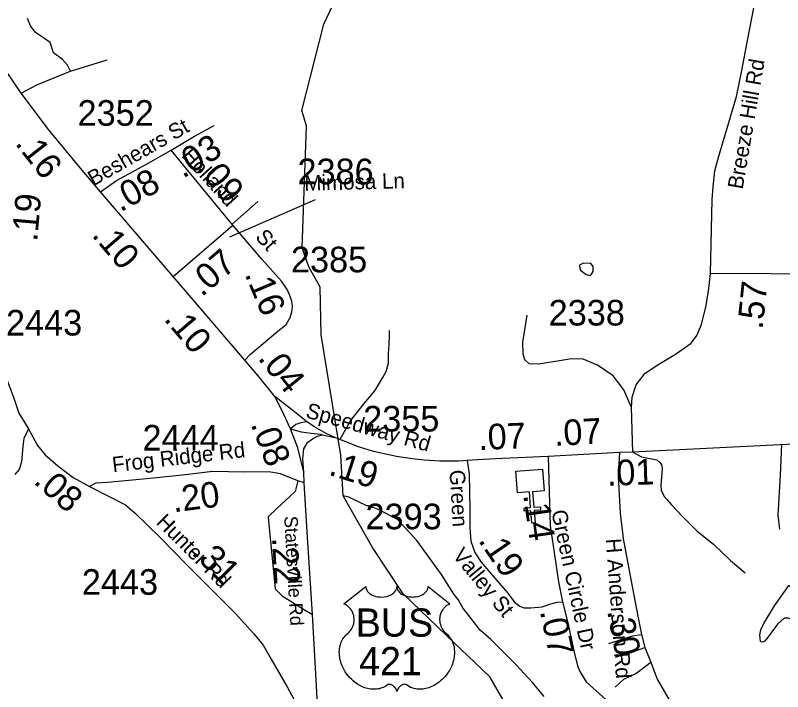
# Model space of a CAD drawing. Extents: x 1248224 to 1454986, y 825081 to 985870.
# Drawn here: x 1377448 to 1381192, y 876324 to 879623 of the extents above; entities that cross this region are included whole.
import ezdxf

# ---------------------------------------------------------------- set-up
doc = ezdxf.new("R2010")
doc.units = 0
for name, color, linetype in [('Exist Cultural Church CELL', 7, 'Continuous'), ('Exist Hydrographic Misc Water Feature', 7, 'Continuous'), ('Exist Road Non-System Type 51', 7, 'Continuous'), ('Exist Road Primary Interstate Ramp 1 Lane Attributed', 7, 'Continuous'), ('Exist Road Primary US Attributed', 7, 'Continuous'), ('Exist Road Primary US Label', 7, 'Continuous'), ('Exist Road Primary US Mileage Hundredths English Label', 7, 'Continuous'), ('Exist Road Primary US Shield CELL', 7, 'Continuous'), ('Exist Road Primary US Shield Number Label', 7, 'Continuous'), ('Exist Road Secondary Mileage Hundredths English Label', 7, 'Continuous'), ('Exist Road Secondary Type 41 Attributed', 7, 'Continuous'), ('Exist Road Secondary Type 51 Attributed', 7, 'Continuous'), ('Exist Road Secondary Type 51 Label', 7, 'Continuous'), ('Exist Road Secondary Type 51 Number Label', 7, 'Continuous')]:
    doc.layers.add(name, color=color, linetype=linetype)

msp = doc.modelspace()

# ---------------------------------------------------------------- linework, layer by layer
at = {"layer": 'Exist Cultural Church CELL'}
msp.add_lwpolyline([(1380028.9, 877304), (1379972.2, 877299.5), (1379978, 877223.5), (1380010, 877226), (1380011.2, 877210.1), (1379979.3, 877207.6), (1379983.9, 877147.7), (1379968, 877146.4), (1379963.3, 877206.4), (1379931.4, 877203.9), (1379930.2, 877219.8), (1379962.1, 877222.3), (1379956.2, 877298.2), (1379898.7, 877293.9), (1379890.5, 877400), (1380020.7, 877410.1)], close=True, dxfattribs=at)
at = {"layer": 'Exist Hydrographic Misc Water Feature'}
for points in [[(1378853.4, 879133.8), (1378845.7, 879159.4), (1378953.6, 879580.8), (1379058, 879801)], [(1379550.7, 876599.8), (1379339.9, 876801), (1379190.2, 877027.3), (1379047.7, 877279.6), (1379035.6, 877478), (1378939.7, 878064.3), (1378935.7, 878297.4), (1378879.6, 878397.1), (1378847.6, 878489.7), (1378868.6, 879083.4), (1378853.4, 879133.8)], [(1380200, 878405.1), (1380201.8, 878387.5), (1380207.6, 878379.4), (1380233.2, 878358.8), (1380251.1, 878354.4), (1380259.2, 878360.3), (1380267.5, 878374.1), (1380268, 878398.1), (1380256.3, 878412.3), (1380220.3, 878415.1), (1380200, 878405.1)], [(1380028.4, 876300.6), (1379970, 876369.9), (1379893.8, 876453.6), (1379805.6, 876541.4), (1379768.4, 876578.3), (1379715.4, 876623.4), (1379631.8, 876733.2), (1379608.7, 876773.7), (1379589.2, 876798.1), (1379563.7, 876838.3), (1379527.3, 876895.4), (1379406.9, 877061.9), (1379313.1, 877163.9), (1379226.2, 877209.8), (1379194.4, 877222.4), (1379186.4, 877222.6), (1379170.6, 877231), (1379162.6, 877231.1), (1379075.4, 877273.1), (1379047.7, 877279.6)], [(1381222.7, 876842.2), (1381357.4, 876707.1), (1381358.6, 876671), (1381354.3, 876655.1), (1381341.8, 876631.5), (1381329.5, 876617.7), (1381309.4, 876616.2), (1381285.7, 876630.7), (1381242.6, 876673.6), (1381220.8, 876682.1), (1381198.9, 876682.6), (1381166.1, 876653.3), (1381106.5, 876572.7), (1381100.3, 876566.9), (1381092.2, 876565), (1381084.3, 876569.2), (1381081.1, 876601.2), (1381085.6, 876625.1), (1381100.2, 876656.8), (1381152.2, 876743.6), (1381222.7, 876842.2)], [(1379863.9, 876222), (1379763.7, 876396.5), (1379550.7, 876599.8)]]:
    msp.add_lwpolyline(points, dxfattribs=at)
at = {"layer": 'Exist Road Non-System Type 51'}
for p, q in [((1378322.9, 879034), (1378418.1, 879085.8)), ((1378506.2, 878604.2), (1378630.6, 878715.8))]:
    msp.add_line(p, q, dxfattribs=at)
for points in [[(1377716.7, 879351.1), (1377702.3, 879379.9), (1377678.3, 879408.7), (1377635.2, 879439.8), (1377618.4, 879490.2), (1377580.1, 879516.6), (1377546.5, 879540.6), (1377522.6, 879571.7), (1377508.2, 879607.7)], [(1377477, 879243.2), (1377553.7, 879283.9), (1377692.7, 879341.5), (1377716.7, 879351.1), (1377897, 879406.1)], [(1381488.3, 878360.5), (1381133.6, 878362.9), (1380839.5, 878364.5)], [(1380454.4, 877710.4), (1380417.8, 877797), (1380365.1, 877864.1), (1380288.4, 877916.9), (1380218.9, 877945.7), (1380161.4, 877948.1), (1380103.8, 877938.5), (1380000.8, 877921.7), (1379955.2, 877924.1), (1379933.7, 877943.3), (1379926.5, 877972.1), (1379924.1, 878029.6), (1379945.7, 878161.5)], [(1379030.8, 877552.6), (1379082.7, 877645.6), (1379150.5, 877730.3), (1379201.7, 877791.3), (1379241.3, 877856.6), (1379257.9, 877886.2), (1379268.7, 877926.1), (1379269.6, 877972.1), (1379272.5, 878018), (1379273.5, 878064), (1379273.9, 878086)], [(1381186.9, 877530.1), (1381179.5, 877381), (1381167.6, 877184.4), (1381177.1, 877117.2)], [(1380460.3, 877492.3), (1380503.2, 877469.2), (1380578.2, 877455.9), (1380593.2, 877441.4), (1380600.9, 877430.6), (1380604.6, 877412.5), (1380597.2, 877330), (1380598.7, 877307.9), (1380614.1, 877275.6), (1380627.8, 877259.3), (1380649.3, 877234.9), (1380702.2, 877179.8), (1380772.6, 877108.3), (1380855.4, 877042.4), (1380937.8, 876964.7), (1381009, 876903.6)], [(1378826.1, 877352.3), (1378814.2, 877299.8), (1378766.3, 877256.7), (1378727.9, 877220.7), (1378682.4, 877177.5), (1378684.8, 877139.2), (1378715.9, 876825), (1378749.5, 876791.4), (1378854.9, 876726.6), (1378897.6, 876700.1)], [(1380343.5, 876559.7), (1380458.5, 876595.7), (1380503.2, 876602.2)], [(1380377, 876492.6), (1380456.1, 876516.6), (1380519.4, 876539.6)], [(1380374.7, 876346.3), (1380417.8, 876384.6), (1380475.3, 876413.4), (1380549.5, 876467.8)], [(1380202.5, 876422.9), (1380233.3, 876372.7), (1380362.7, 876255.1), (1380518.4, 876137.6), (1380650.3, 876101.6)]]:
    msp.add_lwpolyline(points, dxfattribs=at)
at = {"layer": 'Exist Road Primary Interstate Ramp 1 Lane Attributed'}
for points in [[(1378869.9, 877640.3), (1378841, 877635.7), (1378816.7, 877627.6), (1378791.2, 877605.6)], [(1378791.2, 877605.6), (1378843.3, 877591.7), (1378890.8, 877585.9), (1378935.1, 877580.7), (1378947.6, 877577.8)], [(1378856, 877394.8), (1378851.4, 877459.6), (1378856, 877509.4), (1378873.4, 877539.5), (1378897.7, 877558.1), (1378922, 877570.8), (1378947.6, 877577.8)], [(1378947.6, 877577.8), (1379007.2, 877564)]]:
    msp.add_lwpolyline(points, dxfattribs=at)
at = {"layer": 'Exist Road Primary US Attributed'}
for points in [[(1377864.2, 878762.6), (1377766.6, 878878.1), (1377610.2, 879066.2), (1377477, 879243.2), (1377397.9, 879359.1), (1377340, 879435)], [(1378218.7, 878350), (1377864.2, 878762.6)], [(1378567.6, 877940.9), (1378218.7, 878350)], [(1378714.9, 877763.3), (1378640.9, 877855), (1378567.6, 877940.9)], [(1378791.2, 877605.6), (1378746.1, 877700.5), (1378714.9, 877763.3)], [(1378856, 877394.8), (1378826, 877514.1), (1378791.2, 877605.6)], [(1378857.9, 877343.7), (1378856, 877394.8)], [(1378924.2, 876192.8), (1378924.2, 876229.9), (1378918.4, 876352.6), (1378897.6, 876700.1), (1378874.5, 877077.7), (1378857.9, 877343.7)]]:
    msp.add_lwpolyline(points, dxfattribs=at)
at = {"layer": 'Exist Road Primary US Shield CELL'}
msp.add_lwpolyline([(1379157.9, 876836.6), (1379158.1, 876832.2), (1379159.2, 876827), (1379160, 876824.3), (1379162.5, 876819.2), (1379166.5, 876813.1), (1379172.1, 876807.1), (1379178.5, 876801.9), (1379182.7, 876799.1), (1379190, 876795.2), (1379198.2, 876791.8), (1379207.4, 876789.1), (1379216.7, 876787.3), (1379226.9, 876786.1), (1379237, 876785.9), (1379248, 876786.8), (1379260, 876789.1), (1379265.6, 876790.5), (1379271.8, 876792.7), (1379277.6, 876795), (1379283.9, 876798.4), (1379289, 876801.7), (1379293, 876804.6), (1379298.7, 876810), (1379303.1, 876815.6), (1379305, 876818.7), (1379306.7, 876821.7), (1379308.9, 876828.1), (1379309.5, 876831), (1379310, 876836.8), (1379310.3, 876831.9), (1379310.8, 876828.8), (1379311.6, 876825.8), (1379312.9, 876822.6), (1379315.2, 876818.1), (1379317.7, 876814.3), (1379322.4, 876808.7), (1379325.4, 876806), (1379328.1, 876803.8), (1379335.3, 876798.8), (1379343.7, 876794.5), (1379347.9, 876792.7), (1379352.1, 876791.2), (1379357.5, 876789.6), (1379363.1, 876788.3), (1379368.6, 876787.3), (1379374.3, 876786.5), (1379380.1, 876786.1), (1379384.8, 876785.9), (1379390.5, 876786), (1379395.9, 876786.3), (1379401.3, 876786.9), (1379407.4, 876787.9), (1379412.2, 876789), (1379418.6, 876790.7), (1379424.4, 876792.8), (1379429.5, 876795), (1379436.1, 876798.4), (1379441.4, 876801.8), (1379445.3, 876804.9), (1379449.9, 876809.2), (1379454.3, 876814.3), (1379456.9, 876818), (1379458.7, 876821.8), (1379460.4, 876825.8), (1379461.4, 876830.1), (1379461.9, 876833.8), (1379462, 876837), (1379568.3, 876752.3), (1379565.8, 876751.3), (1379560, 876748.5), (1379555.5, 876745.8), (1379548.2, 876740.7), (1379545, 876737.8), (1379541.9, 876734.9), (1379539, 876731.7), (1379536.4, 876728.8), (1379533.4, 876724.5), (1379530.6, 876720.2), (1379527.9, 876715.5), (1379525.9, 876711.5), (1379522.7, 876702.9), (1379521.1, 876697.5), (1379520.1, 876692.9), (1379518.8, 876683.4), (1379518.5, 876678.9), (1379518.5, 876674.5), (1379518.8, 876669.8), (1379519.2, 876665.2), (1379520, 876660.5), (1379520.8, 876656.4), (1379522.1, 876651.3), (1379524, 876645.4), (1379526.3, 876639.7), (1379531.2, 876630.4), (1379537.4, 876621), (1379541.9, 876615.8), (1379546.3, 876611.2), (1379552.8, 876605.7), (1379556.4, 876602.6), (1379560.5, 876598.5), (1379567.1, 876590.8), (1379569.8, 876587.1), (1379572.5, 876583), (1379575, 876578.8), (1379577.6, 876574.3), (1379579.6, 876570.3), (1379583.3, 876561.2), (1379586, 876552.4), (1379587.3, 876547.7), (1379589.3, 876537.3), (1379590, 876532.2), (1379590.8, 876522), (1379590.9, 876509.7), (1379589.9, 876498), (1379587.7, 876484.4), (1379585.9, 876476.2), (1379583.1, 876466.7), (1379580.4, 876458.5), (1379575.5, 876446.4), (1379571.2, 876437.6), (1379565.7, 876427.3), (1379561.8, 876421.1), (1379557.4, 876414.4), (1379551.8, 876406.8), (1379545.3, 876398.6), (1379537.4, 876390), (1379531.1, 876383.6), (1379522.8, 876376.2), (1379517.8, 876372.1), (1379510.6, 876366.7), (1379500.8, 876360.2), (1379491.2, 876354.6), (1379482.9, 876350.4), (1379475.7, 876347.2), (1379466.2, 876343.6), (1379450.6, 876339.3), (1379444.8, 876338.1), (1379438.1, 876337.1), (1379431.7, 876336.5), (1379425.6, 876336.1), (1379417.3, 876336.1), (1379409.1, 876336.7), (1379401.3, 876337.9), (1379393.2, 876339.6), (1379384.7, 876342.1), (1379377, 876345.1), (1379369.2, 876348.9), (1379356.1, 876357.2), (1379352.3, 876359.2), (1379350.2, 876359.8), (1379345.1, 876360), (1379340.3, 876359), (1379335.4, 876357.1), (1379332.5, 876355.5), (1379328.5, 876352.9), (1379325.5, 876350.5), (1379321.9, 876347.1), (1379319.4, 876344.2), (1379317.5, 876341.9), (1379313.7, 876336.1), (1379312.4, 876333.3), (1379311.1, 876329.8), (1379309.8, 876324.5), (1379308.2, 876331.1), (1379306.2, 876335.5), (1379304, 876339.3), (1379301.6, 876342.6), (1379297.9, 876346.9), (1379294.6, 876350.1), (1379290.6, 876353.4), (1379286.3, 876355.9), (1379282.9, 876357.7), (1379279.7, 876358.9), (1379275.9, 876359.8), (1379272.8, 876360.1), (1379270.2, 876360), (1379266.6, 876359.2), (1379261.8, 876355.8), (1379257.3, 876352.6), (1379252.3, 876349.5), (1379246.4, 876346.4), (1379242.1, 876344.4), (1379237, 876342.4), (1379230.9, 876340.4), (1379224.4, 876338.7), (1379217.7, 876337.4), (1379211.8, 876336.4), (1379205.4, 876335.9), (1379199.7, 876335.7), (1379193.8, 876335.7), (1379188.2, 876336.2), (1379181.7, 876336.7), (1379173.7, 876337.9), (1379167, 876339.4), (1379160, 876341.3), (1379152.8, 876343.6), (1379145.1, 876346.5), (1379135.4, 876350.7), (1379128.7, 876354.2), (1379118.1, 876360.3), (1379105.6, 876368.9), (1379096.3, 876376.5), (1379089.4, 876382.7), (1379079.3, 876393), (1379073.4, 876399.7), (1379064, 876411.8), (1379058.1, 876420.5), (1379054.2, 876426.9), (1379048.6, 876437.2), (1379045.5, 876443.7), (1379041.4, 876453.1), (1379038.3, 876461.7), (1379035.6, 876469.9), (1379034.2, 876475.1), (1379032.2, 876484.2), (1379031, 876490.7), (1379029.8, 876499.5), (1379029.1, 876508.9), (1379029, 876517.5), (1379029.2, 876524.6), (1379030, 876533), (1379031.5, 876541.8), (1379033.2, 876549.4), (1379034.7, 876554.9), (1379037, 876561.6), (1379039.9, 876568.9), (1379043.5, 876575.9), (1379046.8, 876581.8), (1379051, 876588.1), (1379055.2, 876593.4), (1379060.6, 876599.3), (1379066.2, 876604.7), (1379071.4, 876608.9), (1379077.6, 876614.9), (1379080.8, 876618.6), (1379084.6, 876623.7), (1379087.7, 876628.4), (1379090.2, 876632.6), (1379093.4, 876638.8), (1379095.3, 876643.4), (1379097.8, 876650.6), (1379099, 876655.6), (1379100.3, 876662.1), (1379101.1, 876668.2), (1379101.4, 876675.8), (1379101.2, 876682.1), (1379100.4, 876689.4), (1379099, 876696.4), (1379097.3, 876702.6), (1379094.7, 876709.6), (1379092.3, 876714.8), (1379088.2, 876721.8), (1379083.7, 876728.2), (1379079, 876733.5), (1379074.3, 876738.2), (1379069.8, 876741.7), (1379065.5, 876744.8), (1379060.1, 876748.1), (1379054.9, 876750.6), (1379051.6, 876752)], close=True, dxfattribs=at)
at = {"layer": 'Exist Road Secondary Type 41 Attributed'}
for points in [[(1380460.3, 877492.3), (1380454.4, 877710.4), (1380457.9, 877761.4), (1380477.6, 877820.4), (1380521.5, 877877.2), (1380587.5, 877922.4), (1380669.7, 877971), (1380745.8, 878023.7), (1380773.6, 878061.9), (1380796.7, 878115.2), (1380818.7, 878207.8), (1380831.4, 878291.2), (1380839.5, 878364.5), (1380844.1, 878580), (1380848.7, 878725.1), (1380852.1, 878786.5), (1380860.2, 878865.2), (1380881.1, 878935.9), (1380928.5, 879100.4), (1380966.6, 879228.3), (1380990.9, 879346.4), (1381022.1, 879508.6), (1381081, 879813.3)], [(1377512.3, 877606), (1377489.7, 877559.2), (1377484.7, 877520.6), (1377478.1, 877444.8), (1377466.5, 877407.8), (1377446.5, 877383.6)]]:
    msp.add_lwpolyline(points, dxfattribs=at)
at = {"layer": 'Exist Road Secondary Type 51 Attributed'}
for p, q in [((1378508.8, 878599.8), (1378207.9, 878966.4)), ((1378218.7, 878350), (1378508.8, 878599.8)), ((1380396.5, 877490.3), (1380047.7, 877471.5)), ((1380460.3, 877492.3), (1380396.5, 877490.3))]:
    msp.add_line(p, q, dxfattribs=at)
for points in [[(1378207.9, 878966.4), (1378322.9, 879034)], [(1377864.2, 878762.6), (1377941.7, 878818.2), (1378087.5, 878898.1), (1378207.9, 878966.4)], [(1378567.6, 877940.9), (1378595.4, 877971), (1378728.5, 878083.3), (1378770.1, 878115.1), (1378788.6, 878148.7), (1378797.8, 878176.5), (1378801.3, 878203.1), (1378797.8, 878229.8), (1378787.4, 878256.4), (1378774.7, 878286.5), (1378746.9, 878325.9), (1378650.9, 878434.8), (1378508.8, 878599.8)], [(1385969.3, 878446.3), (1385887.5, 878460.3), (1385800, 878470.3), (1385722.6, 878468.9), (1385669.5, 878466), (1385596.3, 878451.6), (1385566.2, 878440.2), (1385523.1, 878418.6), (1385462.9, 878387), (1385228.4, 878217), (1385033.3, 878076.3), (1384852.5, 877935.6), (1384612.3, 877756.8), (1384534.8, 877723.7), (1384478.8, 877702.2), (1384387, 877689.3), (1384227.8, 877682.1), (1383839.9, 877662.1), (1383303.1, 877633.5), (1380460.3, 877492.3)], [(1377332.1, 878345.8), (1377319.1, 878292.4), (1377314.8, 878233.1), (1377313.3, 878168.1), (1377323.2, 878105.4), (1377391, 877888.7), (1377438.7, 877761.5), (1377466.1, 877682), (1377512.3, 877606)], [(1378869.9, 877640.3), (1378833.1, 877670.9), (1378714.9, 877763.3)], [(1379007.2, 877564), (1378965.4, 877584.1), (1378953.5, 877590.4), (1378908, 877615.3), (1378869.9, 877640.3)], [(1377512.3, 877606), (1377557.1, 877525.1), (1377594.6, 877478.8), (1377655.3, 877425.4), (1377730.4, 877369), (1377809.5, 877324.9)], [(1379653, 877451.6), (1379610.9, 877448.7), (1379518.8, 877448.5), (1379442.9, 877454.1), (1379385, 877459.2), (1379307.2, 877470.8), (1379195.6, 877495.3), (1379122.2, 877518.8), (1379007.2, 877564)], [(1380047.7, 877471.5), (1379825.3, 877462.2), (1379729.1, 877456.1), (1379653, 877451.6)], [(1380047.7, 877471.5), (1380052.3, 877301.4), (1380058.1, 877133.5), (1380076.6, 877003.1), (1380098.6, 876859.4), (1380117.2, 876762.6)], [(1380396.5, 877490.3), (1380390, 877375), (1380399.2, 877194.3), (1380413.1, 877071.6), (1380445.5, 876897.8), (1380484.9, 876691.7), (1380503.2, 876602.2), (1380519.4, 876539.6), (1380549.5, 876467.8), (1380579.6, 876384.4), (1380632.8, 876291.7), (1380718.4, 876159.7), (1380783.1, 876065), (1380815.5, 876028), (1380841, 876008.4)], [(1379653, 877451.6), (1379662.7, 877387.2), (1379666.2, 877213.5), (1379665, 877124.3), (1379670.8, 877058.3), (1379689.3, 877002.7), (1379721.7, 876955.2), (1379766.9, 876901.9), (1379851, 876805.4), (1379883.4, 876760.3), (1379908.9, 876740.6), (1379929.7, 876733.6), (1379963.3, 876732.5), (1380018.8, 876738.3), (1380061.6, 876753.3), (1380091.7, 876760.3), (1380117.2, 876762.6)], [(1378857.9, 877343.7), (1378826.1, 877352.3), (1378742.4, 877387), (1378684.6, 877397.1), (1378564.8, 877395.7), (1378411.7, 877398.6), (1378264.4, 877379.8), (1378105.6, 877363.9), (1377897.6, 877345.1), (1377841.3, 877340.8), (1377809.5, 877324.9)], [(1377809.5, 877324.9), (1377906.3, 877276.5), (1377985.7, 877236), (1378033.3, 877195.5), (1378153.2, 877078.5), (1378288.9, 876939.7), (1378521.2, 876707.6), (1378612.1, 876606.5), (1378656.9, 876551.6), (1378697, 876482.9), (1378775, 876347), (1378819.7, 876263.2), (1378851.5, 876225.6), (1378880.4, 876206.9), (1378903.5, 876198.2), (1378924.2, 876192.8)], [(1380117.2, 876762.6), (1380142.3, 876667.2), (1380174.7, 876516.6), (1380190.9, 876449.4), (1380202.5, 876422.9)]]:
    msp.add_lwpolyline(points, dxfattribs=at)
at = {"layer": 'Exist Road Secondary Type 51 Number Label'}
msp.add_line((1378495.2, 878543.6), (1378913.5, 878724.8), dxfattribs=at)

# ---------------------------------------------------------------- texts
at = {"layer": 'Exist Road Primary US Label'}
msp.add_text('Statesville Rd', height=65.617, rotation=273.1994, dxfattribs=at).set_placement((1378760, 877179.7))
at = {"layer": 'Exist Road Primary US Mileage Hundredths English Label'}
for s, rotation, p in [('.16', 308.1594, (1377443.6, 878997.5)), ('.10', 310.6812, (1377817.7, 878549.3)), ('.10', 310.4512, (1378169.4, 878139.4)), ('.04', 308.9028, (1378628, 877949.5)), ('.08', 290.7791, (1378595.9, 877629.4)), ('.22', 273.5078, (1378700.2, 877075.1))]:
    msp.add_text(s, height=125, rotation=rotation, dxfattribs=at).set_placement(p)
at = {"layer": 'Exist Road Primary US Shield Number Label'}
for s, p in [('BUS', (1379108.8, 876592.6)), ('421', (1379125, 876404.6))]:
    msp.add_text(s, height=137.5, dxfattribs=at).set_placement(p)
at = {"layer": 'Exist Road Secondary Mileage Hundredths English Label'}
for s, rotation, p in [('.03', 30.4234, (1378265.8, 878826.1)), ('.09', 309.3801, (1378329.5, 878875.9)), ('.08', 28.7251, (1377960.9, 878661.9)), ('.19', 84.9405, (1377554.6, 878517.4)), ('.07', 40.7351, (1378358.2, 878246.9)), ('.16', 292.9153, (1378565.9, 878361)), ('.57', 84.1274, (1381094, 878088.7)), ('.07', 3.0852, (1380079.1, 877522.5)), ('.07', 2.3944, (1379708.8, 877502.4)), ('.19', 342.2463, (1378972, 877384)), ('.01', 1.7671, (1380335.9, 877328.4)), ('.08', 318.5988, (1377532.5, 877343.9)), ('.20', 7.2692, (1378220.7, 877198.6)), ('.14', 278.0918, (1379925.8, 877284.1)), ('.19', 304.3088, (1379704, 877061.8)), ('.31', 315.0185, (1378303.5, 876998.9)), ('.07', 282.1455, (1380006.6, 876716.4)), ('.30', 280.8054, (1380335.1, 876718.3))]:
    msp.add_text(s, height=125, rotation=rotation, dxfattribs=at).set_placement(p)
at = {"layer": 'Exist Road Secondary Type 51 Label'}
for s, rotation, p in [('Breeze Hill Rd', 80.2664, (1380996.3, 878772.1)), ('Beshears St', 29.7585, (1377829.2, 878788.5)), ('Holland       St', 312.2612, (1378255.3, 878935.3)), ('Mimosa Ln', 1.4628, (1378859, 878767.7)), ('Speedway Rd', 344.3325, (1378860.5, 877662.9)), ('Frog Ridge Rd', 6.5851, (1377925, 877394)), ('Green ', 273.3541, (1379566.4, 877404.4)), ('Green Circle Dr', 282.1653, (1380062.6, 877203.1)), ('Hunter Rd', 314.9357, (1378131.2, 877146.6)), ('H Anderson Rd', 274.1903, (1380328.9, 877069.3)), ('Valley St', 309.5343, (1379577.7, 876987))]:
    msp.add_text(s, height=75, rotation=rotation, dxfattribs=at).set_placement(p)
at = {"layer": 'Exist Road Secondary Type 51 Number Label'}
for s, p in [('2352', (1377752, 879084.8)), ('2386', (1378824.7, 878799.6)), ('2385', (1378793, 878369.9)), ('2338', (1380050.2, 878110.3)), ('2443', (1377402.7, 878061.6)), ('2355', (1379145.3, 877593.2)), ('2444', (1378068.7, 877500.1)), ('2393', (1379156.6, 877116.3)), ('2443', (1377772.9, 876796.7))]:
    msp.add_text(s, height=125, dxfattribs=at).set_placement(p)

doc.saveas('drawing.dxf')
